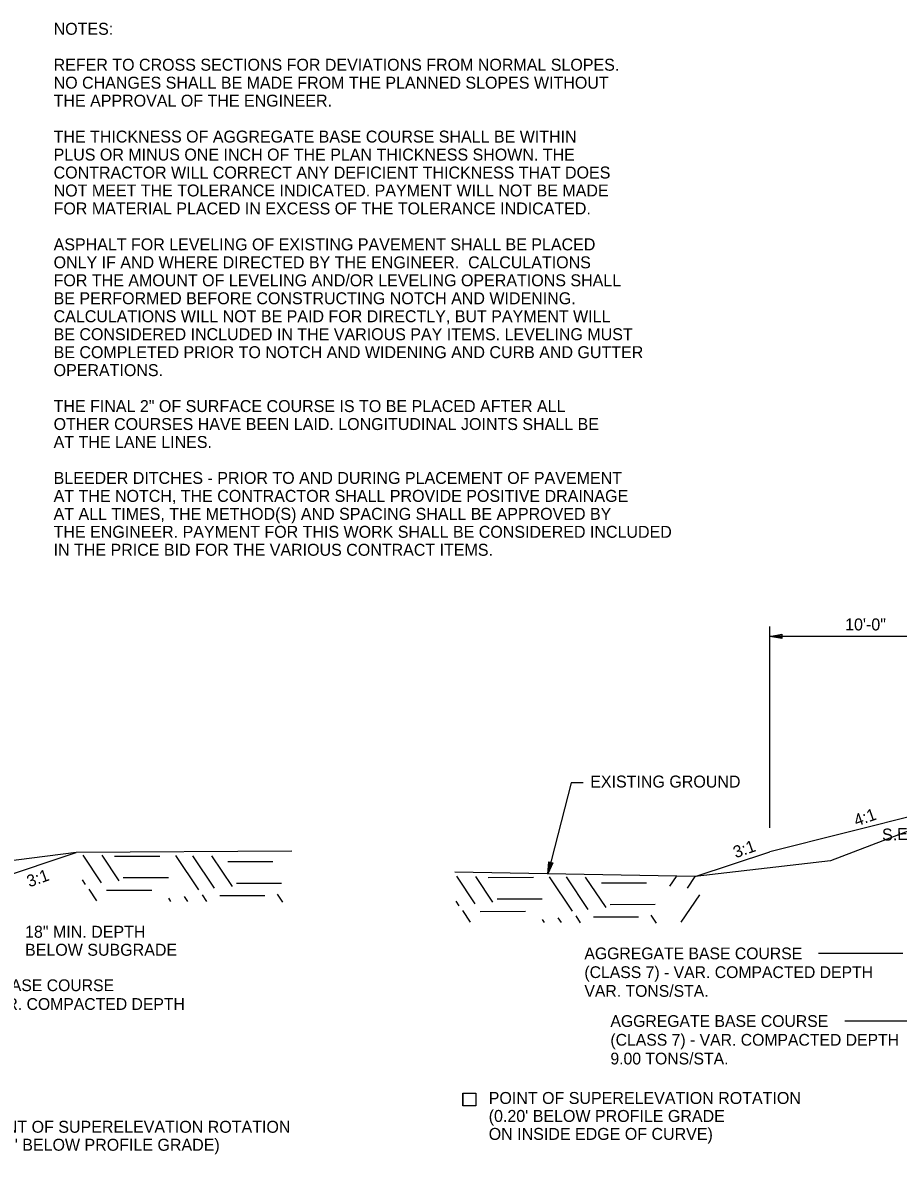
# Model space of a CAD drawing. Extents: x 1001270 to 1003428, y 1840152 to 1842912.
# Drawn here: x 1001329.3 to 1001373.2, y 1840854.7 to 1840911.4 of the extents above; entities that cross this region are included whole.
import ezdxf

# ---------------------------------------------------------------- set-up
doc = ezdxf.new("R2010")
doc.units = 0
doc.layers.add('19', color=7, linetype='Continuous')

msp = doc.modelspace()

# ---------------------------------------------------------------- linework, layer by layer
at = {"layer": '19'}
for p, q in [((1001366.724, 1840871.1), (1001366.724, 1840881.183)), ((1001366.724, 1840880.692), (1001367.324, 1840880.797)), ((1001366.884, 1840880.707), (1001367.324, 1840880.742)), ((1001367.324, 1840880.797), (1001367.324, 1840880.587)), ((1001367.324, 1840880.587), (1001366.724, 1840880.692)), ((1001376.724, 1840880.691), (1001366.724, 1840880.692)), ((1001367.324, 1840880.637), (1001366.884, 1840880.677)), ((1001376.724, 1840872.4), (1001366.723, 1840869.901)), ((1001327.557, 1840868.396), (1001331.967, 1840869.865)), ((1001332.289, 1840869.737), (1001333.212, 1840868.352)), ((1001333.241, 1840869.732), (1001334.102, 1840868.44)), ((1001333.887, 1840869.684), (1001336.149, 1840869.689)), ((1001336.939, 1840869.711), (1001338.086, 1840867.99)), ((1001337.799, 1840869.706), (1001338.883, 1840868.078)), ((1001338.751, 1840869.7), (1001339.774, 1840868.166)), ((1001339.558, 1840869.41), (1001341.82, 1840869.415)), ((1001355.601, 1840868.793), (1001355.649, 1840869.4)), ((1001355.63, 1840868.949), (1001355.699, 1840869.382)), ((1001355.649, 1840869.4), (1001355.851, 1840869.347)), ((1001362.989, 1840868.657), (1001366.723, 1840869.901)), ((1001355.851, 1840869.347), (1001355.601, 1840868.793)), ((1001355.805, 1840869.355), (1001355.655, 1840868.945)), ((1001332.26, 1840868.495), (1001332.414, 1840868.264)), ((1001334.325, 1840868.605), (1001336.587, 1840868.611)), ((1001339.997, 1840868.332), (1001342.259, 1840868.337)), ((1001351.017, 1840868.674), (1001351.941, 1840867.289)), ((1001351.97, 1840868.669), (1001352.831, 1840867.376)), ((1001352.616, 1840868.62), (1001354.877, 1840868.626)), ((1001355.668, 1840868.647), (1001356.815, 1840866.927)), ((1001356.528, 1840868.642), (1001357.612, 1840867.015)), ((1001357.48, 1840868.637), (1001358.503, 1840867.103)), ((1001358.287, 1840868.347), (1001360.549, 1840868.352)), ((1001361.713, 1840868.176), (1001362.044, 1840868.664)), ((1001362.608, 1840868.083), (1001362.989, 1840868.657)), ((1001332.598, 1840868.022), (1001332.986, 1840867.439)), ((1001333.488, 1840867.979), (1001335.75, 1840867.985)), ((1001338.27, 1840867.748), (1001338.497, 1840867.407)), ((1001339.159, 1840867.706), (1001341.421, 1840867.711)), ((1001342.034, 1840867.782), (1001342.298, 1840867.385)), ((1001362.28, 1840866.368), (1001363.217, 1840867.749)), ((1001336.581, 1840867.572), (1001336.684, 1840867.418)), ((1001337.379, 1840867.66), (1001337.544, 1840867.413)), ((1001350.989, 1840867.431), (1001351.143, 1840867.201)), ((1001353.054, 1840867.542), (1001355.316, 1840867.548)), ((1001358.726, 1840867.268), (1001360.988, 1840867.274)), ((1001351.327, 1840866.958), (1001351.715, 1840866.376)), ((1001352.216, 1840866.916), (1001354.478, 1840866.922)), ((1001356.108, 1840866.597), (1001356.273, 1840866.35)), ((1001356.999, 1840866.685), (1001357.226, 1840866.344)), ((1001357.888, 1840866.643), (1001360.15, 1840866.648)), ((1001360.762, 1840866.719), (1001361.027, 1840866.322)), ((1001355.31, 1840866.509), (1001355.413, 1840866.355)), ((1001369.176, 1840864.82), (1001373.39, 1840864.82)), ((1001370.48, 1840861.432), (1001374.694, 1840861.432))]:
    msp.add_line(p, q, dxfattribs=at)
for points in [[(1001357.37, 1840873.352), (1001356.77, 1840873.351), (1001355.601, 1840868.793)], [(1001421.932, 1840872.165), (1001411.134, 1840872.104), (1001403.007, 1840871.069), (1001396.721, 1840872.869), (1001394.724, 1840872.896), (1001391.284, 1840872.662), (1001386.719, 1840872.516), (1001381.245, 1840872.263), (1001378.724, 1840872.307), (1001376.724, 1840872.1), (1001369.774, 1840869.441), (1001362.989, 1840868.657), (1001350.933, 1840868.878)], [(1001342.765, 1840869.926), (1001331.967, 1840869.865), (1001323.84, 1840868.83), (1001318.18, 1840868.826), (1001313.884, 1840868.979), (1001308.792, 1840868.596), (1001301.945, 1840868.168), (1001297.45, 1840868.422), (1001290.607, 1840867.202), (1001283.822, 1840866.418), (1001271.766, 1840866.639)], [(1001351.988, 1840857.172), (1001351.346, 1840857.172), (1001351.346, 1840857.813), (1001351.988, 1840857.813), (1001351.988, 1840857.172)], [(1001351.35, 1840857.175), (1001351.35, 1840857.816), (1001351.991, 1840857.816), (1001351.991, 1840857.175), (1001351.35, 1840857.175)]]:
    msp.add_lwpolyline(points, dxfattribs=at)

# ---------------------------------------------------------------- texts
for s, p in [('NOTES:', (1001330.831, 1840910.83)), ('REFER TO CROSS SECTIONS FOR DEVIATIONS FROM NORMAL SLOPES.', (1001330.831, 1840909.03)), ('NO CHANGES SHALL BE MADE FROM THE PLANNED SLOPES WITHOUT', (1001330.831, 1840908.13)), ('THE APPROVAL OF THE ENGINEER.', (1001330.831, 1840907.23)), ('THE THICKNESS OF AGGREGATE BASE COURSE SHALL BE WITHIN', (1001330.831, 1840905.43)), ('PLUS OR MINUS ONE INCH OF THE PLAN THICKNESS SHOWN. THE', (1001330.831, 1840904.53)), ('CONTRACTOR WILL CORRECT ANY DEFICIENT THICKNESS THAT DOES', (1001330.831, 1840903.63)), ('NOT MEET THE TOLERANCE INDICATED. PAYMENT WILL NOT BE MADE', (1001330.831, 1840902.73)), ('FOR MATERIAL PLACED IN EXCESS OF THE TOLERANCE INDICATED.', (1001330.831, 1840901.83)), ('ASPHALT FOR LEVELING OF EXISTING PAVEMENT SHALL BE PLACED', (1001330.831, 1840900.03)), ('ONLY IF AND WHERE DIRECTED BY THE ENGINEER.  CALCULATIONS', (1001330.831, 1840899.13)), ('FOR THE AMOUNT OF LEVELING AND/OR LEVELING OPERATIONS SHALL', (1001330.831, 1840898.23)), ('BE PERFORMED BEFORE CONSTRUCTING NOTCH AND WIDENING.', (1001330.831, 1840897.33)), ('CALCULATIONS WILL NOT BE PAID FOR DIRECTLY, BUT PAYMENT WILL', (1001330.831, 1840896.43)), ('BE CONSIDERED INCLUDED IN THE VARIOUS PAY ITEMS. LEVELING MUST ', (1001330.831, 1840895.53)), ('BE COMPLETED PRIOR TO NOTCH AND WIDENING AND CURB AND GUTTER', (1001330.831, 1840894.63)), ('OPERATIONS. ', (1001330.831, 1840893.73)), ('THE FINAL 2" OF SURFACE COURSE IS TO BE PLACED AFTER ALL', (1001330.831, 1840891.93)), ('OTHER COURSES HAVE BEEN LAID. LONGITUDINAL JOINTS SHALL BE', (1001330.831, 1840891.03)), ('AT THE LANE LINES.', (1001330.831, 1840890.13)), ('BLEEDER DITCHES - PRIOR TO AND DURING PLACEMENT OF PAVEMENT', (1001330.831, 1840888.33)), ('AT THE NOTCH, THE CONTRACTOR SHALL PROVIDE POSITIVE DRAINAGE', (1001330.831, 1840887.43)), ('AT ALL TIMES, THE METHOD(S) AND SPACING SHALL BE APPROVED BY', (1001330.831, 1840886.53)), ('THE ENGINEER. PAYMENT FOR THIS WORK SHALL BE CONSIDERED INCLUDED', (1001330.831, 1840885.63)), ('IN THE PRICE BID FOR THE VARIOUS CONTRACT ITEMS.', (1001330.831, 1840884.73)), ('EXISTING GROUND', (1001357.725, 1840873.12))]:
    msp.add_text(s, height=0.6, dxfattribs=at).set_placement(p)
for s, height, rotation, p in [('10\'-0"', 0.6, 359.9954, (1001370.503, 1840880.991)), ('10\'-0"', 0.6, 359.9954, (1001370.503, 1840880.991)), ('4:1', 0.6, 19.4965, (1001371.069, 1840871.163)), ('S.E. SLOPE', 0.6, 2.1097, (1001372.362, 1840870.453)), ('3:1', 0.6, 19.4965, (1001365.019, 1840869.574)), ('3:1', 0.6, 19.4965, (1001329.61, 1840868.114)), ('18" MIN. DEPTH', 0.6, 359.9908, (1001329.398, 1840865.593)), ('BELOW SUBGRADE', 0.6, 359.9908, (1001329.398, 1840864.693)), ('AGGREGATE BASE COURSE', 0.59001, 359.9954, (1001357.435, 1840864.515)), ('(CLASS 7) - VAR. COMPACTED DEPTH', 0.59001, 359.9954, (1001357.435, 1840863.575)), ('AGGREGATE BASE COURSE', 0.59001, 359.9954, (1001322.943, 1840862.92)), ('VAR. TONS/STA.', 0.59001, 359.9954, (1001357.435, 1840862.635)), ('(CLASS 7) - VAR. COMPACTED DEPTH', 0.59001, 359.9954, (1001322.943, 1840861.98)), ('AGGREGATE BASE COURSE', 0.59001, 359.9954, (1001358.738, 1840861.127)), ('(CLASS 7) - VAR. COMPACTED DEPTH', 0.59001, 359.9954, (1001358.738, 1840860.187)), ('9.00 TONS/STA.', 0.59001, 359.9954, (1001358.738, 1840859.247)), ('POINT OF SUPERELEVATION ROTATION', 0.6, 359.9954, (1001352.639, 1840857.267)), ("(0.20' BELOW PROFILE GRADE ", 0.6, 359.9954, (1001352.639, 1840856.367)), ('POINT OF SUPERELEVATION ROTATION', 0.6, 359.9954, (1001327.054, 1840855.824)), ('ON INSIDE EDGE OF CURVE)', 0.6, 359.9954, (1001352.639, 1840855.467)), ("(0.20' BELOW PROFILE GRADE)", 0.6, 359.9954, (1001327.054, 1840854.924))]:
    msp.add_text(s, height=height, rotation=rotation, dxfattribs=at).set_placement(p)

doc.saveas('drawing.dxf')
